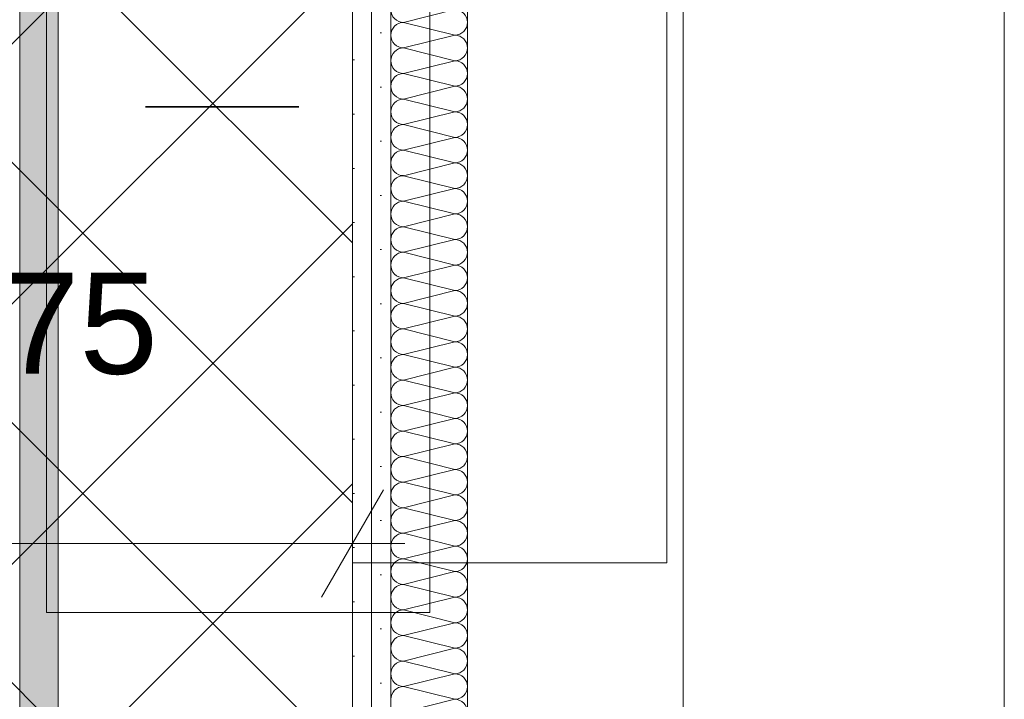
# Model space of a CAD drawing. Header units: metres. Extents: x -3.6 to 84.5, y -11 to 16.8.
# Tile 281 of 389: x 46.628 to 47.27, y 4.108 to 4.552. Entities that reach past the tile are written whole.
import ezdxf

# ---------------------------------------------------------------- set-up
doc = ezdxf.new("R2010")
doc.units = ezdxf.units.M
doc.header["$MEASUREMENT"] = 0
doc.linetypes.add('Achse', pattern=[0.2, 0.1, -0.05, 0, -0.05])
doc.linetypes.add('Punktlinie weit', pattern=[0.06, 0.01, -0.05])
for name, color, linetype in [('154 - Bemaßung_ Beschriftung.Ausbau - Deckenspiegel', 7, 'Continuous'), ('305 - Elemente.Linie_ Schraffur - Deckenspiegel', 7, 'Continuous'), ('605 - Struktur.Wand Innen', 7, 'Continuous'), ('Neubau_606 - Struktur.Wand Innen Ausbau', 7, 'Continuous'), ('Neubau_651 - Abdeckung.Decke abgehängt_ bekleidet', 7, 'Continuous'), ('Neubau_653 - Abdeckung.TB Verkofferung', 7, 'Continuous'), ('Neubau_804 - HKLSE.Elektrik', 7, 'Continuous')]:
    doc.layers.add(name, color=color, linetype=linetype)
doc.styles.add('ERSTELLTER_STIL_2', font='txt')
doc.dimstyles.new('ERSTELLTER_STIL__1', dxfattribs={"dimtxt": 0.1, "dimasz": 0.0532, "dimexe": 0.18, "dimexo": 0.0625, "dimgap": 0, "dimtad": 1, "dimzin": 0, "dimdsep": 46, "dimtxsty": 'ERSTELLTER_STIL_2', "dimblk": 'ARROWHEAD_2', "dimblk1": 'ARROWHEAD_2', "dimblk2": 'ARROWHEAD_2', "dimcen": 0.09, "dimse1": 1, "dimse2": 1, "dimclrd": 7, "dimclre": 7, "dimclrt": 7, "dimazin": 0, "dimtfac": 1, "dimtdec": 4, "dimtmove": 0, "dimatfit": 3, "dimfxl": 1, "dimtolj": 1, "dimtzin": 0, "dimarcsym": 0})
doc.dimstyles.new('ERSTELLTER_STIL__2', dxfattribs={"dimtxt": 0.1, "dimasz": 0.0532, "dimexe": 0.18, "dimexo": 0.0625, "dimgap": 0, "dimtad": 1, "dimtih": 1, "dimtoh": 1, "dimzin": 0, "dimdsep": 46, "dimtxsty": 'ERSTELLTER_STIL_2', "dimblk": 'ARROWHEAD_2', "dimblk1": 'ARROWHEAD_2', "dimblk2": 'ARROWHEAD_2', "dimcen": 0.09, "dimse1": 1, "dimse2": 1, "dimclrd": 7, "dimclre": 7, "dimclrt": 7, "dimazin": 0, "dimtfac": 1, "dimtdec": 4, "dimtmove": 0, "dimatfit": 3, "dimfxl": 1, "dimtolj": 1, "dimtzin": 0, "dimarcsym": 0})
pattern_1 = [(45, (0, 0), (-0.01767767, 0.01767767), [0, -0.025])]

# ---------------------------------------------------------------- blocks, each defined once
blk = doc.blocks.new('*X151')
at = {"layer": 'Neubau_606 - Struktur.Wand Innen Ausbau', "color": 7, "linetype": 'Continuous', "lineweight": 5}
for p, q in [((46.87832, 4.55001), (46.91165, 4.55835)), ((46.87832, 4.55001), (46.91165, 4.54168)), ((46.87832, 4.53335), (46.91165, 4.54168)), ((46.87832, 4.53335), (46.91165, 4.52501)), ((46.87832, 4.51668), (46.91165, 4.52501)), ((46.87832, 4.51668), (46.91165, 4.50835)), ((46.87832, 4.50001), (46.91165, 4.50835)), ((46.87832, 4.50001), (46.91165, 4.49168)), ((46.87832, 4.48335), (46.91165, 4.49168)), ((46.87832, 4.48335), (46.91165, 4.47501)), ((46.87832, 4.46668), (46.91165, 4.47501)), ((46.87832, 4.46668), (46.91165, 4.45835)), ((46.87832, 4.45001), (46.91165, 4.45835)), ((46.87832, 4.45001), (46.91165, 4.44168)), ((46.87832, 4.43335), (46.91165, 4.44168)), ((46.87832, 4.43335), (46.91165, 4.42501)), ((46.87832, 4.41668), (46.91165, 4.42501)), ((46.87832, 4.41668), (46.91165, 4.40835)), ((46.87832, 4.40001), (46.91165, 4.40835)), ((46.87832, 4.40001), (46.91165, 4.39168)), ((46.87832, 4.38335), (46.91165, 4.39168)), ((46.87832, 4.38335), (46.91165, 4.37501)), ((46.87832, 4.36668), (46.91165, 4.37501)), ((46.87832, 4.36668), (46.91165, 4.35835)), ((46.87832, 4.35001), (46.91165, 4.35835)), ((46.87832, 4.35001), (46.91165, 4.34168)), ((46.87832, 4.33335), (46.91165, 4.34168)), ((46.87832, 4.33335), (46.91165, 4.32501)), ((46.87832, 4.31668), (46.91165, 4.32501)), ((46.87832, 4.31668), (46.91165, 4.30835)), ((46.87832, 4.30001), (46.91165, 4.30835)), ((46.87832, 4.30001), (46.91165, 4.29168)), ((46.87832, 4.28335), (46.91165, 4.29168)), ((46.87832, 4.28335), (46.91165, 4.27501)), ((46.87832, 4.26668), (46.91165, 4.27501)), ((46.87832, 4.26668), (46.91165, 4.25835)), ((46.87832, 4.25001), (46.91165, 4.25835)), ((46.87832, 4.25001), (46.91165, 4.24168)), ((46.87832, 4.23335), (46.91165, 4.24168)), ((46.87832, 4.23335), (46.91165, 4.22501)), ((46.87832, 4.21668), (46.91165, 4.22501)), ((46.87832, 4.21668), (46.91165, 4.20835)), ((46.87832, 4.20001), (46.91165, 4.20835)), ((46.87832, 4.20001), (46.91165, 4.19168)), ((46.87832, 4.18335), (46.91165, 4.19168)), ((46.87832, 4.18335), (46.91165, 4.17501)), ((46.87832, 4.16668), (46.91165, 4.17501)), ((46.87832, 4.16668), (46.91165, 4.15835)), ((46.87832, 4.15001), (46.91165, 4.15835)), ((46.87832, 4.15001), (46.91165, 4.14168)), ((46.87832, 4.13335), (46.91165, 4.14168)), ((46.87832, 4.13335), (46.91165, 4.12501)), ((46.87832, 4.11668), (46.91165, 4.12501)), ((46.87832, 4.11668), (46.91165, 4.10835)), ((46.87832, 4.10001), (46.91165, 4.10835))]:
    blk.add_line(p, q, dxfattribs=at)
for centre, start, end in [((46.87832, 4.55835), 180.00002, 270.00002), ((46.91165, 4.55001), 0.00002, 90.00002), ((46.87832, 4.54168), 90.00002, 180.00002), ((46.91165, 4.55001), 270.00002, 0.00002), ((46.87832, 4.54168), 180.00002, 270.00002), ((46.91165, 4.53335), 0.00002, 90.00002), ((46.87832, 4.52501), 90.00002, 180.00002), ((46.91165, 4.53335), 270.00002, 0.00002), ((46.87832, 4.52501), 180.00002, 270.00002), ((46.91165, 4.51668), 0.00002, 90.00002), ((46.87832, 4.50835), 90.00002, 180.00002), ((46.91165, 4.51668), 270.00002, 0.00002), ((46.87832, 4.50835), 180.00002, 270.00002), ((46.91165, 4.50001), 0.00002, 90.00002), ((46.87832, 4.49168), 90.00002, 180.00002), ((46.91165, 4.50001), 270.00002, 0.00002), ((46.87832, 4.49168), 180.00002, 270.00002), ((46.91165, 4.48335), 0.00002, 90.00002), ((46.87832, 4.47501), 90.00002, 180.00002), ((46.91165, 4.48335), 270.00002, 0.00002), ((46.87832, 4.47501), 180.00002, 270.00002), ((46.91165, 4.46668), 0.00002, 90.00002), ((46.87832, 4.45835), 90.00002, 180.00002), ((46.91165, 4.46668), 270.00002, 0.00002), ((46.87832, 4.45835), 180.00002, 270.00002), ((46.91165, 4.45001), 0.00002, 90.00002), ((46.87832, 4.44168), 90.00002, 180.00002), ((46.91165, 4.45001), 270.00002, 0.00002), ((46.87832, 4.44168), 180.00002, 270.00002), ((46.91165, 4.43335), 0.00002, 90.00002), ((46.87832, 4.42501), 90.00002, 180.00002), ((46.91165, 4.43335), 270.00002, 0.00002), ((46.87832, 4.42501), 180.00002, 270.00002), ((46.91165, 4.41668), 0.00002, 90.00002), ((46.87832, 4.40835), 90.00002, 180.00002), ((46.91165, 4.41668), 270.00002, 0.00002), ((46.87832, 4.40835), 180.00002, 270.00002), ((46.91165, 4.40001), 0.00002, 90.00002), ((46.87832, 4.39168), 90.00002, 180.00002), ((46.91165, 4.40001), 270.00002, 0.00002), ((46.87832, 4.39168), 180.00002, 270.00002), ((46.91165, 4.38335), 0.00002, 90.00002), ((46.87832, 4.37501), 90.00002, 180.00002), ((46.91165, 4.38335), 270.00002, 0.00002), ((46.87832, 4.37501), 180.00002, 270.00002), ((46.91165, 4.36668), 0.00002, 90.00002), ((46.87832, 4.35835), 90.00002, 180.00002), ((46.91165, 4.36668), 270.00002, 0.00002), ((46.87832, 4.35835), 180.00002, 270.00002), ((46.91165, 4.35001), 0.00002, 90.00002), ((46.87832, 4.34168), 90.00002, 180.00002), ((46.91165, 4.35001), 270.00002, 0.00002), ((46.87832, 4.34168), 180.00002, 270.00002), ((46.91165, 4.33335), 0.00002, 90.00002), ((46.87832, 4.32501), 90.00002, 180.00002), ((46.91165, 4.33335), 270.00002, 0.00002), ((46.87832, 4.32501), 180.00002, 270.00002), ((46.91165, 4.31668), 0.00002, 90.00002), ((46.87832, 4.30835), 90.00002, 180.00002), ((46.91165, 4.31668), 270.00002, 0.00002), ((46.87832, 4.30835), 180.00002, 270.00002), ((46.91165, 4.30001), 0.00002, 90.00002), ((46.87832, 4.29168), 90.00002, 180.00002), ((46.91165, 4.30001), 270.00002, 0.00002), ((46.87832, 4.29168), 180.00002, 270.00002), ((46.91165, 4.28335), 0.00002, 90.00002), ((46.87832, 4.27501), 90.00002, 180.00002), ((46.91165, 4.28335), 270.00002, 0.00002), ((46.87832, 4.27501), 180.00002, 270.00002), ((46.91165, 4.26668), 0.00002, 90.00002), ((46.87832, 4.25835), 90.00002, 180.00002), ((46.91165, 4.26668), 270.00002, 0.00002), ((46.87832, 4.25835), 180.00002, 270.00002), ((46.91165, 4.25001), 0.00002, 90.00002), ((46.87832, 4.24168), 90.00002, 180.00002), ((46.91165, 4.25001), 270.00002, 0.00002), ((46.87832, 4.24168), 180.00002, 270.00002), ((46.91165, 4.23335), 0.00002, 90.00002), ((46.87832, 4.22501), 90.00002, 180.00002), ((46.91165, 4.23335), 270.00002, 0.00002), ((46.87832, 4.22501), 180.00002, 270.00002), ((46.91165, 4.21668), 0.00002, 90.00002), ((46.87832, 4.20835), 90.00002, 180.00002), ((46.91165, 4.21668), 270.00002, 0.00002), ((46.87832, 4.20835), 180.00002, 270.00002), ((46.91165, 4.20001), 0.00002, 90.00002), ((46.87832, 4.19168), 90.00002, 180.00002), ((46.91165, 4.20001), 270.00002, 0.00002), ((46.87832, 4.19168), 180.00002, 270.00002), ((46.91165, 4.18335), 0.00002, 90.00002), ((46.87832, 4.17501), 90.00002, 180.00002), ((46.91165, 4.18335), 270.00002, 0.00002), ((46.87832, 4.17501), 180.00002, 270.00002), ((46.91165, 4.16668), 0.00002, 90.00002), ((46.87832, 4.15835), 90.00002, 180.00002), ((46.91165, 4.16668), 270.00002, 0.00002), ((46.87832, 4.15835), 180.00002, 270.00002), ((46.91165, 4.15001), 0.00002, 90.00002), ((46.87832, 4.14168), 90.00002, 180.00002), ((46.91165, 4.15001), 270.00002, 0.00002), ((46.87832, 4.14168), 180.00002, 270.00002), ((46.91165, 4.13335), 0.00002, 90.00002), ((46.87832, 4.12501), 90.00002, 180.00002), ((46.91165, 4.13335), 270.00002, 0.00002), ((46.87832, 4.12501), 180.00002, 270.00002), ((46.91165, 4.11668), 0.00002, 90.00002), ((46.87832, 4.10835), 90.00002, 180.00002), ((46.91165, 4.11668), 270.00002, 0.00002), ((46.91165, 4.10001), 0.00002, 90.00002)]:
    blk.add_arc(centre, 0.00833, start, end, dxfattribs=at)
blk = doc.blocks.new('*D175')
at = {"layer": '154 - Bemaßung_ Beschriftung.Ausbau - Deckenspiegel', "color": 7, "linetype": 'Continuous', "lineweight": 5}
for p, q in [((47.62497, 4.51521), (47.69497, 4.47479)), ((47.71247, 4.495), (47.60747, 4.495)), ((47.65997, 3.935), (47.65997, 4.495)), ((47.62497, 3.95521), (47.69497, 3.91479)), ((47.71247, 3.935), (47.60747, 3.935)), ((47.65997, 3.90077), (47.65997, 3.935))]:
    blk.add_line(p, q, dxfattribs=at)
at = {"layer": '154 - Bemaßung_ Beschriftung.Ausbau - Deckenspiegel', "color": 7, "lineweight": 5, "insert": (47.63997, 4.13911), "char_height": 0.1, "attachment_point": 7, "rotation": 90, "style": 'ERSTELLTER_STIL_2'}
blk.add_mtext('\\A1;{\\pql;\\fArial|b0|i0|c0|p38;56}', dxfattribs=at)
blk = doc.blocks.new('ARROWHEAD_2')
at = {"color": 0, "linetype": 'Continuous', "lineweight": 0}
for p, q in [((-0.378, -0.655), (0.378, 0.655)), ((0, 0), (-1, 0))]:
    blk.add_line(p, q, dxfattribs=at)
blk = doc.blocks.new('*D176')
at = {"layer": '154 - Bemaßung_ Beschriftung.Ausbau - Deckenspiegel', "color": 7, "linetype": 'Continuous', "lineweight": 5}
for p, q in [((47.65997, 5.05048), (47.65997, 5.08471)), ((47.69497, 5.03028), (47.62497, 5.07069)), ((47.71247, 5.05048), (47.60747, 5.05048)), ((47.65997, 4.495), (47.65997, 5.05048)), ((47.62497, 4.51521), (47.69497, 4.47479)), ((47.71247, 4.495), (47.60747, 4.495))]:
    blk.add_line(p, q, dxfattribs=at)
at = {"layer": '154 - Bemaßung_ Beschriftung.Ausbau - Deckenspiegel', "color": 7, "lineweight": 5, "insert": (47.64162, 4.64677), "char_height": 0.1, "attachment_point": 7, "rotation": 90, "style": 'ERSTELLTER_STIL_2'}
blk.add_mtext('\\A1;{\\pql;\\fArial|b0|i0|c0|p38;55\\fArial|b0|i0|c0|p38;\\A1{\\H.66x;\\S55^  ;}}', dxfattribs=at)
blk = doc.blocks.new('*D199')
at = {"layer": '154 - Bemaßung_ Beschriftung.Ausbau - Deckenspiegel', "color": 7, "linetype": 'Continuous', "lineweight": 5}
for p, q in [((46.32749, 4.1575), (46.32749, 4.2625)), ((46.84499, 4.1575), (46.84499, 4.2625)), ((46.34769, 4.245), (46.30728, 4.175)), ((46.82478, 4.175), (46.8652, 4.245)), ((46.32749, 4.21), (46.84499, 4.21)), ((46.84499, 4.21), (46.87922, 4.21))]:
    blk.add_line(p, q, dxfattribs=at)
at = {"layer": '154 - Bemaßung_ Beschriftung.Ausbau - Deckenspiegel', "color": 7, "lineweight": 5, "insert": (46.46027, 4.22835), "char_height": 0.1, "attachment_point": 7, "style": 'ERSTELLTER_STIL_2'}
blk.add_mtext('\\A1;{\\pql;\\fArial|b0|i0|c0|p38;51\\fArial|b0|i0|c0|p38;\\A1{\\H.66x;\\S75^  ;}}', dxfattribs=at)
blk = doc.blocks.new('*D343')
at = {"layer": '154 - Bemaßung_ Beschriftung.Ausbau - Deckenspiegel', "color": 7, "linetype": 'Continuous', "lineweight": 5}
for p, q in [((46.20826, 4.845), (46.20826, 4.87923)), ((46.24326, 4.82479), (46.17326, 4.8652)), ((46.26076, 4.845), (46.15576, 4.845)), ((46.20826, 3.895), (46.20826, 4.845)), ((46.17326, 3.9152), (46.24326, 3.87479)), ((46.26076, 3.895), (46.15576, 3.895)), ((46.20826, 3.86077), (46.20826, 3.895))]:
    blk.add_line(p, q, dxfattribs=at)
at = {"layer": '154 - Bemaßung_ Beschriftung.Ausbau - Deckenspiegel', "color": 7, "lineweight": 5, "insert": (46.18826, 4.29411), "char_height": 0.1, "attachment_point": 7, "rotation": 90, "style": 'ERSTELLTER_STIL_2'}
blk.add_mtext('\\A1;{\\pql;\\fArial|b0|i0|c0|p38;95}', dxfattribs=at)
blk = doc.blocks.new('*D367')
at = {"layer": '154 - Bemaßung_ Beschriftung.Ausbau - Deckenspiegel', "color": 7, "linetype": 'Continuous', "lineweight": 5}
for p, q in [((47.82497, 4.21021), (47.89497, 4.1698)), ((47.91247, 4.19), (47.80747, 4.19)), ((47.85997, 3.935), (47.85997, 4.19)), ((47.82497, 3.95521), (47.89497, 3.91479)), ((47.91247, 3.935), (47.80747, 3.935)), ((47.85997, 3.90077), (47.85997, 3.935))]:
    blk.add_line(p, q, dxfattribs=at)
at = {"layer": '154 - Bemaßung_ Beschriftung.Ausbau - Deckenspiegel', "color": 7, "lineweight": 5, "insert": (47.84162, 3.96157), "char_height": 0.1, "attachment_point": 7, "rotation": 90, "style": 'ERSTELLTER_STIL_2'}
blk.add_mtext('\\A1;{\\pql;\\fArial|b0|i0|c0|p38;25\\fArial|b0|i0|c0|p38;\\A1{\\H.66x;\\S5^  ;}}', dxfattribs=at)
blk = doc.blocks.new('*D368')
at = {"layer": '154 - Bemaßung_ Beschriftung.Ausbau - Deckenspiegel', "color": 7, "linetype": 'Continuous', "lineweight": 5}
for p, q in [((47.82497, 4.81021), (47.89497, 4.7698)), ((47.91247, 4.79), (47.80747, 4.79)), ((47.85997, 4.19), (47.85997, 4.79)), ((47.82497, 4.21021), (47.89497, 4.1698)), ((47.91247, 4.19), (47.80747, 4.19))]:
    blk.add_line(p, q, dxfattribs=at)
at = {"layer": '154 - Bemaßung_ Beschriftung.Ausbau - Deckenspiegel', "color": 7, "lineweight": 5, "insert": (47.83997, 4.41412), "char_height": 0.1, "attachment_point": 7, "rotation": 90, "style": 'ERSTELLTER_STIL_2'}
blk.add_mtext('\\A1;{\\pql;\\fArial|b0|i0|c0|p38;60}', dxfattribs=at)
blk = doc.blocks.new('*D370')
at = {"layer": '154 - Bemaßung_ Beschriftung.Ausbau - Deckenspiegel', "color": 7, "linetype": 'Continuous', "lineweight": 5}
for p, q in [((38.87907, 4.51521), (38.94907, 4.47479)), ((38.96657, 4.495), (38.86157, 4.495)), ((38.91407, 3.935), (38.91407, 4.495)), ((38.87907, 3.95521), (38.94907, 3.91479)), ((38.96657, 3.935), (38.86157, 3.935)), ((38.91407, 3.90077), (38.91407, 3.935))]:
    blk.add_line(p, q, dxfattribs=at)
at = {"layer": '154 - Bemaßung_ Beschriftung.Ausbau - Deckenspiegel', "color": 7, "lineweight": 5, "insert": (38.89407, 4.13911), "char_height": 0.1, "attachment_point": 7, "rotation": 90, "style": 'ERSTELLTER_STIL_2'}
blk.add_mtext('\\A1;{\\pql;\\fArial|b0|i0|c0|p38;56}', dxfattribs=at)
blk = doc.blocks.new('*D371')
at = {"layer": '154 - Bemaßung_ Beschriftung.Ausbau - Deckenspiegel', "color": 7, "linetype": 'Continuous', "lineweight": 5}
for p, q in [((38.91407, 5.05048), (38.91407, 5.08471)), ((38.94907, 5.03028), (38.87907, 5.07069)), ((38.96657, 5.05048), (38.86157, 5.05048)), ((38.91407, 4.495), (38.91407, 5.05048)), ((38.87907, 4.51521), (38.94907, 4.47479)), ((38.96657, 4.495), (38.86157, 4.495))]:
    blk.add_line(p, q, dxfattribs=at)
at = {"layer": '154 - Bemaßung_ Beschriftung.Ausbau - Deckenspiegel', "color": 7, "lineweight": 5, "insert": (38.89572, 4.64677), "char_height": 0.1, "attachment_point": 7, "rotation": 90, "style": 'ERSTELLTER_STIL_2'}
blk.add_mtext('\\A1;{\\pql;\\fArial|b0|i0|c0|p38;55\\fArial|b0|i0|c0|p38;\\A1{\\H.66x;\\S55^  ;}}', dxfattribs=at)
blk = doc.blocks.new('*D372')
at = {"layer": '154 - Bemaßung_ Beschriftung.Ausbau - Deckenspiegel', "color": 7, "linetype": 'Continuous', "lineweight": 5}
for p, q in [((38.67782, 4.21021), (38.74782, 4.1698)), ((38.76532, 4.19), (38.66032, 4.19)), ((38.71282, 3.935), (38.71282, 4.19)), ((38.67782, 3.95521), (38.74782, 3.91479)), ((38.76532, 3.935), (38.66032, 3.935)), ((38.71282, 3.90077), (38.71282, 3.935))]:
    blk.add_line(p, q, dxfattribs=at)
at = {"layer": '154 - Bemaßung_ Beschriftung.Ausbau - Deckenspiegel', "color": 7, "lineweight": 5, "insert": (38.69447, 3.96157), "char_height": 0.1, "attachment_point": 7, "rotation": 90, "style": 'ERSTELLTER_STIL_2'}
blk.add_mtext('\\A1;{\\pql;\\fArial|b0|i0|c0|p38;25\\fArial|b0|i0|c0|p38;\\A1{\\H.66x;\\S5^  ;}}', dxfattribs=at)

msp = doc.modelspace()

# ---------------------------------------------------------------- hatches: boundary and pattern name
at = {"layer": 'Neubau_606 - Struktur.Wand Innen Ausbau', "linetype": 'Continuous', "lineweight": 0, "true_color": 0x000000}
h = msp.add_hatch(dxfattribs=at)
h.set_pattern_fill('Gips_0001', color=18, style=0, pattern_type=2)
h.set_pattern_definition(pattern_1)
h.paths.add_polyline_path([(46.84499, 5.09998), (46.84499, 3.895), (46.85749, 3.895), (46.85749, 5.09998)])
h = msp.add_hatch(dxfattribs=at)
h.set_pattern_fill('Gips_0001', color=18, style=0, pattern_type=2)
h.set_pattern_definition(pattern_1)
h.paths.add_polyline_path([(46.86999, 5.09998), (46.85749, 5.09998), (46.85749, 3.895), (46.86999, 3.895)])
at = {"layer": 'Neubau_651 - Abdeckung.Decke abgehängt_ bekleidet', "linetype": 'Continuous', "lineweight": 13, "true_color": 0xffbfbf}
h = msp.add_hatch(dxfattribs=at)
h.set_pattern_fill('Raster_20x20_Diagonal_0001', color=254, style=0, pattern_type=2)
h.set_pattern_definition([(45, (0, 0), (-0.0848528, 0.0848528), []), (135, (0, 0), (0.0848528, 0.0848528), [])])
h.paths.add_polyline_path([(44.70999, 3.935), (46.84499, 3.935), (46.84499, 5.05048), (44.70999, 5.05048)])
at = {"layer": 'Neubau_653 - Abdeckung.TB Verkofferung', "linetype": 'Continuous', "lineweight": 0, "true_color": 0x000000}
h = msp.add_hatch(dxfattribs=at)
h.set_pattern_fill('Gips_0001', color=18, style=0, pattern_type=2)
h.set_pattern_definition(pattern_1)
h.paths.add_polyline_path([(46.653, 5.05048), (46.628, 5.05048), (46.628, 0.74948), (46.653, 0.74948)])

# ---------------------------------------------------------------- linework, layer by layer
at = {"layer": '305 - Elemente.Linie_ Schraffur - Deckenspiegel', "color": 7, "linetype": 'Continuous', "lineweight": 9}
for p, q in [((47.0605, 5.31), (47.0605, 0.645)), ((46.6455, 4.745), (46.6455, 4.165)), ((46.8955, 4.165), (46.8955, 4.745)), ((46.6455, 4.165), (46.8955, 4.165))]:
    msp.add_line(p, q, dxfattribs=at)
at = {"layer": '605 - Struktur.Wand Innen', "color": 7, "linetype": 'Continuous', "lineweight": 18, "flags": 128}
msp.add_lwpolyline([(47.27, 5.09998), (47.27, 0.69998)], dxfattribs=at)
at = {"layer": 'Neubau_606 - Struktur.Wand Innen Ausbau', "color": 1, "linetype": 'Continuous', "lineweight": 5}
for p, q in [((46.85749, 5.09998), (46.85749, 3.895)), ((46.86999, 5.09998), (46.86999, 3.895))]:
    msp.add_line(p, q, dxfattribs=at)
at = {"layer": 'Neubau_606 - Struktur.Wand Innen Ausbau', "color": 1, "linetype": 'Continuous', "lineweight": 5, "flags": 128}
for points in [[(46.84499, 5.09998), (46.84499, 3.895)], [(46.91999, 3.895), (46.91999, 5.09998)]]:
    msp.add_lwpolyline(points, dxfattribs=at)
at = {"layer": 'Neubau_651 - Abdeckung.Decke abgehängt_ bekleidet', "color": 1, "linetype": 'Achse', "lineweight": 35}
msp.add_line((44.70999, 4.495), (46.84499, 4.495), dxfattribs=at)
at = {"layer": 'Neubau_651 - Abdeckung.Decke abgehängt_ bekleidet', "color": 1, "linetype": 'Punktlinie weit', "lineweight": 13, "flags": 128}
msp.add_lwpolyline([(44.70999, 3.935), (46.84499, 3.935), (46.84499, 5.05048), (44.70999, 5.05048)], close=True, dxfattribs=at)
at = {"layer": 'Neubau_653 - Abdeckung.TB Verkofferung', "color": 1, "linetype": 'Continuous', "lineweight": 5}
for p, q in [((46.628, 5.05048), (46.628, 0.74948)), ((46.653, 5.05048), (46.653, 0.74948))]:
    msp.add_line(p, q, dxfattribs=at)
at = {"layer": 'Neubau_653 - Abdeckung.TB Verkofferung', "color": 1, "linetype": 'Continuous', "lineweight": 9}
msp.add_line((46.653, 0.74948), (46.653, 5.05048), dxfattribs=at)
at = {"layer": 'Neubau_804 - HKLSE.Elektrik', "color": 1, "linetype": 'Continuous', "lineweight": 9, "flags": 128}
for points in [[(46.84499, 5.4975), (46.84499, 4.1975)], [(47.04999, 4.1975), (47.04999, 5.4975)], [(46.84499, 4.1975), (47.04999, 4.1975)]]:
    msp.add_lwpolyline(points, dxfattribs=at)

# ---------------------------------------------------------------- block references
at = {"layer": 'Neubau_606 - Struktur.Wand Innen Ausbau', "color": 1, "lineweight": 13}
msp.add_blockref('*X151', (0, 0), dxfattribs=at)

# ---------------------------------------------------------------- dimensions: what is measured, and where the dimension line sits
at = {"layer": '154 - Bemaßung_ Beschriftung.Ausbau - Deckenspiegel', "color": 7, "linetype": 'Continuous', "lineweight": 5}
for base, p1, p2, picture, middle in [((38.91407, 5.05048), (46.84499, 4.495), (46.84499, 5.05048), '*D371', (38.84407, 4.89618)), ((47.65997, 5.05048), (46.84499, 4.495), (46.84499, 5.05048), '*D176', (47.58997, 4.89618)), ((46.20826, 4.845), (46.84499, 3.895), (46.51749, 4.845), '*D343', (46.13826, 4.37035)), ((47.85997, 4.79), (46.33749, 4.19), (46.33749, 4.79), '*D368', (47.78997, 4.49035)), ((38.91407, 4.495), (46.84499, 3.935), (46.84499, 4.495), '*D370', (38.84407, 4.21535)), ((47.65997, 4.495), (46.84499, 3.935), (46.84499, 4.495), '*D175', (47.58997, 4.21535)), ((38.712823, 4.190003), (46.844988, 3.935001), (46.337487, 4.190003), '*D372', (38.642823, 4.172868)), ((47.859975, 4.190003), (46.844988, 3.935001), (46.337487, 4.190003), '*D367', (47.789975, 4.172868))]:
    dim = msp.add_linear_dim(base=base, p1=p1, p2=p2, angle=90, dimstyle='ERSTELLTER_STIL__1', dxfattribs=at)
    dim.commit()
    dim.dimension.update_dxf_attribs({"geometry": picture, "text_midpoint": middle, "dimtype": 160, "text_rotation": 90})
dim = msp.add_linear_dim(base=(46.84499, 4.21), p1=(46.32749, 5.05048), p2=(46.84499, 5.05048), dimstyle='ERSTELLTER_STIL__2', dxfattribs=at)
dim.commit()
dim.dimension.update_dxf_attribs({"geometry": '*D199', "text_midpoint": (46.70968, 4.28), "dimtype": 160})

doc.saveas('drawing.dxf')
